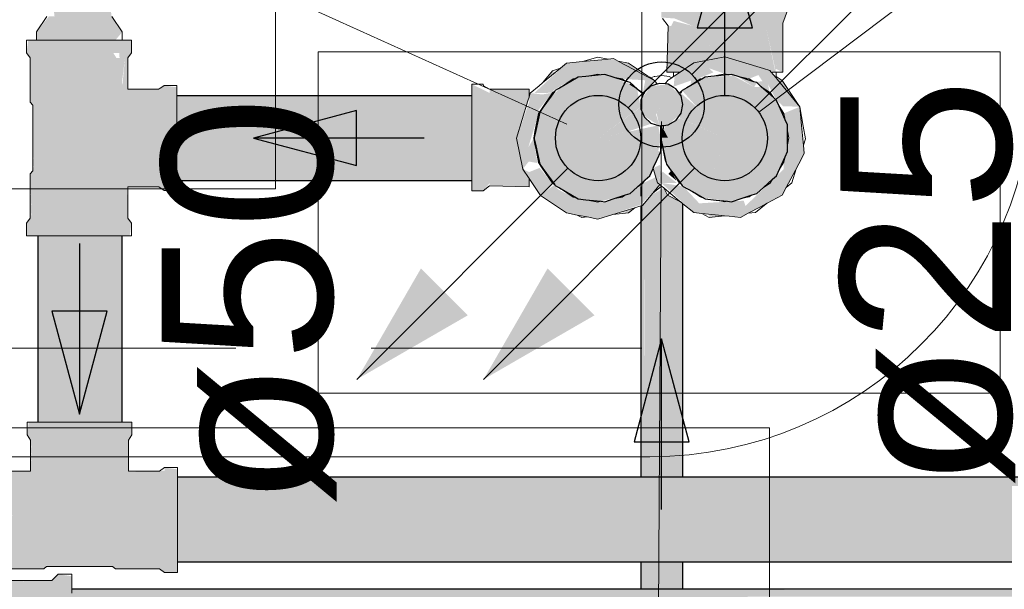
# Model space of a CAD drawing. Header units: millimetres. Extents: x 567 to 934, y -1 to 364.
# Tile 628 of 656: x 769.68 to 770.834, y 104.573 to 105.241. Entities that reach past the tile are written whole.
import ezdxf

# ---------------------------------------------------------------- set-up
doc = ezdxf.new("R2010")
doc.units = ezdxf.units.MM
doc.header["$MEASUREMENT"] = 0
doc.linetypes.add('HIDDEN2', pattern=[0.47625, 0.3175, -0.15875])
doc.linetypes.add('NULL', pattern=[0])
for name, color, linetype, lineweight in [('A-ANNO-SYMB', 7, 'Continuous', 9), ('A-WALL', 7, 'Continuous', 25), ('AF-Colunas', 140, 'Continuous', 13), ('AF-Condutos', 140, 'Continuous', 25), ('AF-Conexões', 152, 'Continuous', 18), ('AF-Indicação coluna', 5, 'Continuous', 13), ('AF-Sentido conduto', 140, 'Continuous', 30), ('AF-Textos conduto', 7, 'Continuous', 9), ('AL-Colunas', 3, 'Continuous', 13), ('AL-Condutos', 3, 'Continuous', 25), ('AL-Indicação coluna', 94, 'Continuous', 13), ('AL-Sentido conduto', 3, 'Continuous', 30), ('AL-Textos conduto', 7, 'Continuous', 9), ('DI-Detalhes', 1, 'HIDDEN2', 9), ('S-COLS', 7, 'Continuous', 13)]:
    doc.layers.add(name, color=color, linetype=linetype, lineweight=lineweight)
doc.styles.add('Arial', font='arial.ttf')

msp = doc.modelspace()

# ---------------------------------------------------------------- hatches: boundary and pattern name
at = {"layer": 'AF-Colunas', "linetype": 'Continuous'}
for points in [[(770.4321, 105.2436), (770.4476, 105.2425), (770.4689, 105.2338), (770.5066, 105.1882), (770.5066, 105.1976), (770.5659, 105.1796), (770.5546, 105.2338), (770.5693, 105.2338), (770.5721, 105.2586), (770.4321, 105.2596)], [(770.5745, 105.1796), (770.5747, 105.2371), (770.5827, 105.2591), (770.5723, 105.2596), (770.5684, 105.244), (770.5693, 105.2338), (770.5666, 105.1833)], [(770.4466, 105.2396), (770.4438, 105.2338), (770.4689, 105.2338)], [(770.4468, 105.1796), (770.4689, 105.2338), (770.4438, 105.2338), (770.4387, 105.1796)], [(770.44, 105.2338), (770.4387, 105.1796), (770.4438, 105.2338)], [(770.4541, 105.1796), (770.4689, 105.1895), (770.4689, 105.2338), (770.4468, 105.1796)], [(770.4689, 105.1895), (770.4999, 105.1963), (770.4689, 105.2338)], [(770.5664, 105.1796), (770.5693, 105.2338), (770.5546, 105.2338)], [(770.4133, 105.1701), (770.4105, 105.1554), (770.4246, 105.1695), (770.376, 105.1955), (770.3211, 105.1901), (770.2832, 105.1551), (770.3044, 105.1554), (770.306, 105.1587), (770.3288, 105.1716), (770.3575, 105.1773), (770.3744, 105.1939), (770.3862, 105.1716)], [(770.3744, 105.1939), (770.3575, 105.1773), (770.3862, 105.1716)], [(770.4884, 105.184), (770.5066, 105.1776), (770.5066, 105.1976), (770.4702, 105.1904), (770.4774, 105.173), (770.4932, 105.1793)], [(770.5066, 105.1976), (770.5066, 105.1776), (770.5353, 105.1719)], [(770.5666, 105.1476), (770.5747, 105.1397), (770.5944, 105.139), (770.5594, 105.1816), (770.5066, 105.1976), (770.5353, 105.1719), (770.5505, 105.178)], [(770.3047, 105.1813), (770.2929, 105.1669), (770.3077, 105.1791)], [(770.4197, 105.1728), (770.3938, 105.1901), (770.3848, 105.1908)], [(770.4671, 105.1698), (770.4662, 105.1641), (770.4779, 105.1719), (770.4702, 105.1904), (770.4477, 105.1746), (770.4466, 105.1626)], [(770.5413, 105.1682), (770.559, 105.1561), (770.5544, 105.1796), (770.5459, 105.1762), (770.5508, 105.1688)], [(770.5666, 105.1728), (770.589, 105.1455), (770.5738, 105.1698)], [(770.2101, 105.0405), (770.2231, 105.0404), (770.2308, 105.0495), (770.2308, 105.0705), (770.2684, 105.0725), (770.2625, 105.1023), (770.2306, 105.1023), (770.2638, 105.1066), (770.2718, 105.133), (770.2308, 105.1428), (770.2308, 105.1552), (770.2101, 105.1653)], [(770.2308, 105.1552), (770.2308, 105.1428), (770.2771, 105.1521), (770.2771, 105.1595)], [(770.2771, 105.1595), (770.2308, 105.1595), (770.2308, 105.1552)], [(770.2771, 105.1521), (770.2308, 105.1428), (770.2718, 105.133)], [(770.2771, 105.1444), (770.2625, 105.1023), (770.2882, 105.131), (770.2804, 105.1504), (770.2926, 105.1534), (770.2785, 105.1551)], [(770.287, 105.1338), (770.3044, 105.1554), (770.28, 105.1513)], [(770.3104, 105.1494), (770.3044, 105.1554), (770.2895, 105.1331)], [(770.4579, 105.0457), (770.432, 105.0498), (770.4702, 105.0149), (770.5251, 105.0094), (770.5738, 105.0354), (770.5998, 105.0841), (770.5944, 105.139), (770.5759, 105.1313), (770.5816, 105.1026), (770.5967, 105.0872), (770.5759, 105.0739), (770.5754, 105.0656), (770.5308, 105.0227), (770.5287, 105.0289), (770.4766, 105.0258)], [(770.2825, 105.102), (770.2762, 105.0916), (770.2882, 105.131), (770.2625, 105.1023), (770.2697, 105.066), (770.2767, 105.0748), (770.2868, 105.0731)], [(770.4339, 105.1141), (770.4316, 105.1026), (770.44, 105.1026)], [(770.2625, 105.1023), (770.2638, 105.1066), (770.2306, 105.1023)], [(770.5967, 105.0872), (770.5816, 105.1026), (770.5759, 105.0739)], [(770.2771, 105.0526), (770.2684, 105.0725), (770.2308, 105.0705)], [(770.2771, 105.0451), (770.2771, 105.0526), (770.2308, 105.0705), (770.2308, 105.0495)], [(770.2894, 105.0674), (770.2771, 105.0624), (770.2697, 105.066), (770.2903, 105.0351), (770.3044, 105.0493)], [(770.4307, 105.0709), (770.4227, 105.0672), (770.4276, 105.0498), (770.4314, 105.0592)], [(770.3658, 105.0277), (770.3288, 105.033), (770.3211, 105.0146), (770.3575, 105.0073), (770.408, 105.0242), (770.4288, 105.0459), (770.4256, 105.0565), (770.4105, 105.0493), (770.3955, 105.0374)], [(770.4335, 105.063), (770.4276, 105.0498), (770.4505, 105.0496)], [(770.4437, 105.0641), (770.4405, 105.0603), (770.45, 105.0522)], [(770.2308, 105.0495), (770.2308, 105.0462), (770.2771, 105.0451)], [(770.3065, 105.0473), (770.2903, 105.0351), (770.3288, 105.033), (770.3111, 105.0421)], [(770.3288, 105.033), (770.2903, 105.0351), (770.3211, 105.0146)], [(770.3938, 105.0146), (770.4011, 105.0206), (770.3838, 105.0153)], [(770.4881, 105.0094), (770.5062, 105.0113), (770.4888, 105.013)]]:
    msp.add_hatch(color=140, dxfattribs=at).paths.add_polyline_path(points)
at = {"layer": 'AF-Condutos', "linetype": 'Continuous'}
for points in [[(770.3658, 105.1769), (770.3348, 105.1737), (770.3126, 105.1608), (770.2895, 105.1328), (770.358, 105.1023), (770.3947, 105.1659)], [(770.5663, 105.1457), (770.5494, 105.1625), (770.5411, 105.1621), (770.5162, 105.1757), (770.4848, 105.1733), (770.4564, 105.1581), (770.5066, 105.1023), (770.5596, 105.1408)], [(770.5441, 105.1673), (770.5211, 105.1747), (770.5411, 105.1621)], [(770.4037, 105.1599), (770.3955, 105.1673), (770.358, 105.1023), (770.408, 105.1387)], [(769.8641, 105.152), (769.8641, 105.1499), (770.2101, 105.15), (770.2101, 105.152)], [(770.2101, 105.0548), (770.2101, 105.1499), (769.8641, 105.1499), (769.8641, 105.0548)], [(770.4545, 105.1555), (770.4541, 105.1258), (770.5066, 105.1023), (770.4747, 105.1377)], [(770.5786, 105.1176), (770.5066, 105.1023), (770.5785, 105.087), (770.58, 105.1179), (770.5673, 105.1464), (770.5066, 105.1023), (770.5786, 105.1176), (770.5739, 105.0993)], [(770.4213, 105.1195), (770.4123, 105.1269), (770.408, 105.1384), (770.358, 105.1023), (770.3914, 105.1094)], [(770.2895, 105.0718), (770.358, 105.1023), (770.2895, 105.1328), (770.2832, 105.103)], [(770.437, 105.1175), (770.4316, 105.1023), (770.5066, 105.1023), (770.4494, 105.1232)], [(770.5066, 105.1023), (770.454, 105.1257), (770.4494, 105.1232)], [(770.4285, 105.1172), (770.358, 105.1023), (770.4286, 105.0873), (770.4314, 105.1015)], [(770.3081, 105.0469), (770.3338, 105.032), (770.3617, 105.0282), (770.3955, 105.0374), (770.4187, 105.0582), (770.4314, 105.0867), (770.358, 105.1023), (770.2895, 105.0718)], [(770.4386, 105.072), (770.4549, 105.0487), (770.4834, 105.031), (770.5066, 105.1023), (770.4316, 105.1023)], [(770.4838, 105.0322), (770.5144, 105.0277), (770.5441, 105.0374), (770.5673, 105.0582), (770.58, 105.0867), (770.5066, 105.1023)], [(770.2101, 105.0526), (770.2101, 105.0548), (769.8641, 105.0547), (769.8641, 105.0526)], [(769.7011, 104.7694), (769.7668, 104.7694), (769.782, 104.9876), (769.7011, 104.9876)], [(769.7844, 104.7694), (769.7947, 104.9876), (769.782, 104.9876), (769.7668, 104.7694)], [(769.8, 104.9876), (769.7947, 104.9876), (769.7844, 104.7694), (769.8, 104.7694)], [(770.0752, 104.8195), (770.2051, 104.8945), (770.1502, 104.9494)], [(770.2237, 104.8195), (770.3537, 104.8945), (770.2987, 104.9494)], [(769.8647, 104.705), (769.8647, 104.6055), (780.3617, 104.6055), (780.3617, 104.6119), (770.4575, 104.6116), (780.3617, 104.6119), (780.3617, 104.6121), (770.4575, 104.625), (780.3617, 104.6258), (780.3617, 104.6261), (770.4575, 104.6437), (780.3575, 104.6448), (780.3575, 104.6582), (780.3701, 104.6582), (780.3701, 104.6656), (770.4575, 104.6644), (780.3701, 104.6656), (780.3701, 104.6846), (770.4575, 104.6835), (780.3701, 104.6846), (780.3701, 104.6985), (770.4575, 104.6977), (780.3701, 104.6985), (780.3701, 104.7049), (770.4575, 104.7046), (780.3701, 104.705)], [(780.3602, 104.6382), (780.355, 104.6448), (770.4575, 104.6437), (780.3617, 104.6261)], [(770.4575, 104.625), (780.3617, 104.6121), (780.3617, 104.6258)], [(769.7407, 104.5734), (769.7407, 104.4618), (770.4575, 104.4613), (780.2986, 104.4618), (770.4575, 104.4773), (780.2986, 104.4785), (770.4575, 104.4997), (780.2986, 104.5013), (770.4575, 104.5245), (780.2986, 104.5262), (770.4575, 104.5474), (780.2986, 104.549), (770.4575, 104.5646), (780.2986, 104.5657), (770.4575, 104.5729), (780.2986, 104.5734)]]:
    msp.add_hatch(color=151, dxfattribs=at).paths.add_polyline_path(points)
at = {"layer": 'AF-Conexões', "linetype": 'Continuous'}
for points in [[(769.6993, 105.2172), (769.7921, 105.2172), (769.8001, 105.2267), (769.7877, 105.2434), (769.7856, 105.2597), (769.7929, 105.267), (769.7929, 105.277), (769.7123, 105.277), (769.7065, 105.267), (769.7187, 105.2618), (769.7206, 105.2449), (769.714, 105.2449), (769.6993, 105.2267)], [(769.8001, 105.163), (769.7982, 105.1962), (769.7932, 105.1962), (769.7801, 105.2172), (769.6899, 105.2172), (769.6878, 105.2022), (769.692, 105.1962), (769.692, 105.1444), (769.6965, 105.141), (769.695, 105.1024), (769.6965, 105.0655), (769.692, 105.0604), (769.6937, 105.011), (769.6878, 105.0026), (769.6878, 104.9876), (769.8087, 104.9876), (769.8108, 105.0026), (769.8066, 105.0086), (769.8055, 105.0451), (769.8431, 105.0451), (769.8491, 105.0409), (769.8641, 105.0409), (769.8641, 105.1618), (769.8491, 105.1639), (769.8431, 105.158), (769.8066, 105.1597), (769.8066, 105.1962), (769.8108, 105.2022), (769.8108, 105.2172), (769.7801, 105.2172), (769.7883, 105.2022), (769.7964, 105.2022), (769.7994, 105.1654), (769.8032, 105.1962)], [(769.8431, 105.1597), (769.8066, 105.1597), (769.8431, 105.158)], [(769.695, 105.141), (769.695, 105.1024), (769.6965, 105.141)], [(769.6965, 105.0638), (769.695, 105.1024), (769.695, 105.0638)], [(769.692, 105.0086), (769.6937, 105.0086), (769.692, 105.0604)], [(769.655, 104.7126), (769.655, 104.6647), (769.6717, 104.6603), (769.6717, 104.6453), (769.6643, 104.6369), (769.6643, 104.5975), (769.7079, 104.5973), (769.7113, 104.6018), (769.7499, 104.6003), (769.7868, 104.6017), (769.7919, 104.5973), (769.8413, 104.5989), (769.8497, 104.5931), (769.8647, 104.5931), (769.8647, 104.714), (769.8497, 104.7161), (769.8497, 104.7124), (769.8072, 104.7108), (769.8072, 104.7484), (769.8114, 104.7544), (769.8114, 104.7694), (769.6905, 104.7694), (769.6884, 104.7544), (769.6943, 104.7459), (769.6926, 104.7119)], [(769.6926, 104.7484), (769.6926, 104.7119), (769.6943, 104.7484)], [(769.5271, 104.6234), (769.5271, 104.5839), (769.4741, 104.5839), (769.4667, 104.5913), (769.4507, 104.5913), (769.4507, 104.4495), (769.4629, 104.4553), (769.4741, 104.4718), (769.4741, 104.4922), (769.5093, 104.4962), (769.4741, 104.5033), (769.5093, 104.5131), (769.5093, 104.5544), (769.4741, 104.5587), (769.4741, 104.5678), (769.4667, 104.5717), (769.4741, 104.5587), (769.5093, 104.5544), (769.5093, 104.5131), (769.4741, 104.5033), (769.5093, 104.4962), (769.4741, 104.4922), (769.4741, 104.4718), (769.4667, 104.457), (769.4507, 104.4495), (769.4507, 104.4419), (769.4667, 104.4393), (769.4741, 104.4467), (769.5327, 104.4467), (769.5371, 104.451), (769.6543, 104.451), (769.6587, 104.4467), (769.7153, 104.4487), (769.7247, 104.4393), (769.7407, 104.4393), (769.7407, 104.4956), (769.7247, 104.5021), (769.7207, 104.491), (769.7173, 104.5034), (769.7407, 104.4956), (769.7407, 104.5887), (769.7247, 104.5913), (769.7173, 104.5839), (769.6643, 104.5824), (769.6604, 104.633), (769.6628, 104.5824), (769.7173, 104.5839), (769.6643, 104.5839), (769.6643, 104.6369), (769.6717, 104.6443), (769.6717, 104.6603), (769.5223, 104.6603), (769.5197, 104.6443), (769.5243, 104.6443)], [(769.7113, 104.6018), (769.7113, 104.6003), (769.7499, 104.6003)], [(769.7885, 104.6003), (769.7885, 104.6018), (769.7499, 104.6003)], [(769.8437, 104.5973), (769.8437, 104.599), (769.7919, 104.5973)]]:
    msp.add_hatch(color=161, dxfattribs=at).paths.add_polyline_path(points)
at = {"layer": 'AL-Condutos', "linetype": 'Continuous'}
for points in [[(770.4421, 105.1384), (770.4325, 105.1416), (770.4266, 105.1313), (770.4299, 105.1167), (770.4402, 105.1178), (770.4553, 105.1314), (770.4553, 105.1517), (770.4402, 105.1653), (770.42, 105.1632), (770.408, 105.1468), (770.4117, 105.1282), (770.4299, 105.1167), (770.4259, 105.1302), (770.4325, 105.1416), (770.4218, 105.1393)], [(770.42, 105.0352), (770.4239, 104.705), (770.434, 104.705), (770.4395, 105.0352), (770.4349, 105.0438)], [(770.4154, 104.705), (770.4195, 105.0346), (770.4123, 105.0258)], [(770.4195, 105.0356), (770.4154, 104.705), (770.42, 104.705)], [(770.42, 104.705), (770.42, 105.0352), (770.4195, 105.0346)], [(770.42, 104.705), (770.4239, 104.705), (770.42, 105.036)], [(770.4485, 105.0306), (770.4395, 105.0354), (770.434, 104.705), (770.4438, 104.705)], [(770.408, 105.0227), (770.408, 104.705), (770.4097, 104.705), (770.4119, 105.0238)], [(770.4119, 105.0254), (770.4097, 104.705), (770.4121, 104.705)], [(770.4123, 104.705), (770.4154, 104.705), (770.4123, 105.0258), (770.4119, 105.0254)], [(770.4573, 105.0255), (770.4485, 105.0306), (770.4438, 104.705), (770.4562, 104.705)], [(770.4573, 105.0259), (770.4562, 104.705), (770.4575, 104.705)], [(770.4575, 104.705), (770.4575, 105.0253), (770.4573, 105.0255)], [(770.4575, 104.5734), (770.4575, 104.6055), (770.409, 104.6055), (770.408, 104.5734)]]:
    msp.add_hatch(color=91, dxfattribs=at).paths.add_polyline_path(points)

# ---------------------------------------------------------------- linework, layer by layer
at = {"layer": 'A-ANNO-SYMB', "color": 8, "linetype": 'Continuous', "lineweight": 5}
msp.add_line((767.0643, 104.7288), (770.4188, 104.7288), dxfattribs=at)
msp.add_arc((770.4188, 105.1788), 0.45, 270, 0, dxfattribs=at)
at = {"layer": 'A-WALL', "color": 8, "lineweight": 5}
for p, q in [((769.9796, 105.2535), (769.9796, 105.0427)), ((770.0296, 105.0427), (770.0296, 105.2035)), ((770.0296, 105.2035), (770.559, 105.2035)), ((770.559, 105.2035), (770.8296, 105.2035)), ((770.8296, 105.2035), (770.8296, 104.8035)), ((769.9796, 105.0427), (766.959, 105.0427)), ((770.0296, 104.8035), (770.0296, 105.0427)), ((770.8296, 104.8035), (770.0296, 104.8035)), ((763.718, 104.7627), (770.559, 104.7627)), ((770.559, 104.7627), (770.559, 104.2327))]:
    msp.add_line(p, q, dxfattribs=at)
at = {"layer": 'AF-Colunas'}
for p, q in [((770.5747, 105.2371), (770.5827, 105.2591)), ((770.4337, 105.2425), (770.44, 105.2338)), ((770.44, 105.2338), (770.4387, 105.1796)), ((770.5745, 105.1796), (770.5747, 105.2371)), ((770.3575, 105.1973), (770.3396, 105.1919)), ((770.3625, 105.1942), (770.3396, 105.1919)), ((770.3697, 105.1949), (770.3575, 105.1973)), ((770.3697, 105.1949), (770.3625, 105.1942)), ((770.376, 105.1955), (770.3697, 105.1949)), ((770.3815, 105.1925), (770.376, 105.1955)), ((770.3879, 105.1891), (770.3815, 105.1925)), ((770.3938, 105.1901), (770.3815, 105.1925)), ((770.5066, 105.1976), (770.4702, 105.1904)), ((770.5521, 105.1838), (770.5066, 105.1976)), ((770.3138, 105.1841), (770.2929, 105.1669)), ((770.3047, 105.1813), (770.2929, 105.1669)), ((770.3138, 105.1841), (770.3047, 105.1813)), ((770.3211, 105.1901), (770.3138, 105.1841)), ((770.3396, 105.1919), (770.3211, 105.1901)), ((770.3926, 105.1866), (770.3879, 105.1891)), ((770.4153, 105.1745), (770.3926, 105.1866)), ((770.4159, 105.1753), (770.3938, 105.1901)), ((770.4702, 105.1904), (770.4541, 105.1796)), ((770.5594, 105.1816), (770.5521, 105.1838)), ((770.561, 105.1796), (770.5594, 105.1816)), ((770.3126, 105.1608), (770.3288, 105.1716)), ((770.3288, 105.1716), (770.3126, 105.1608)), ((770.3288, 105.1716), (770.3326, 105.1724)), ((770.3326, 105.1724), (770.3288, 105.1716)), ((770.3437, 105.1746), (770.3575, 105.1773)), ((770.3575, 105.1773), (770.3437, 105.1746)), ((770.3575, 105.1773), (770.3617, 105.1765)), ((770.3617, 105.1765), (770.3575, 105.1773)), ((770.3758, 105.1737), (770.3862, 105.1716)), ((770.3862, 105.1716), (770.3758, 105.1737)), ((770.3862, 105.1716), (770.39, 105.1691)), ((770.39, 105.1691), (770.3862, 105.1716)), ((770.4181, 105.173), (770.4153, 105.1745)), ((770.4187, 105.1735), (770.4159, 105.1753)), ((770.419, 105.1725), (770.4181, 105.173)), ((770.4197, 105.1728), (770.4187, 105.1735)), ((770.4246, 105.1695), (770.419, 105.1725)), ((770.4246, 105.1695), (770.4197, 105.1728)), ((770.4254, 105.1681), (770.4246, 105.1695)), ((770.4264, 105.1668), (770.4246, 105.1695)), ((770.4392, 105.1695), (770.4375, 105.1669)), ((770.4387, 105.1796), (770.4466, 105.1796)), ((770.4394, 105.1698), (770.4392, 105.1695)), ((770.4413, 105.171), (770.4394, 105.1698)), ((770.4444, 105.1731), (770.4413, 105.171)), ((770.4455, 105.1739), (770.4444, 105.1731)), ((770.446, 105.1742), (770.4455, 105.1739)), ((770.4466, 105.1746), (770.446, 105.1742)), ((770.4541, 105.1796), (770.4466, 105.1746)), ((770.4466, 105.1796), (770.4468, 105.1796)), ((770.4541, 105.1796), (770.4466, 105.1796)), ((770.4466, 105.1796), (770.4466, 105.1746)), ((770.4468, 105.1796), (770.4541, 105.1796)), ((770.4715, 105.1676), (770.4779, 105.1719)), ((770.4779, 105.1719), (770.4715, 105.1676)), ((770.4779, 105.1719), (770.4817, 105.1727)), ((770.4817, 105.1727), (770.4779, 105.1719)), ((770.4902, 105.1744), (770.5009, 105.1765)), ((770.5066, 105.1776), (770.4903, 105.1744)), ((770.5009, 105.1765), (770.5066, 105.1776)), ((770.5066, 105.1776), (770.5116, 105.1766)), ((770.5066, 105.1776), (770.5088, 105.1763)), ((770.5117, 105.1766), (770.5066, 105.1776)), ((770.5091, 105.1763), (770.5066, 105.1776)), ((770.5353, 105.1719), (770.5211, 105.1747)), ((770.5212, 105.1747), (770.5353, 105.1719)), ((770.5353, 105.1719), (770.5405, 105.1684)), ((770.5405, 105.1684), (770.5353, 105.1719)), ((770.561, 105.1796), (770.561, 105.1796)), ((770.5638, 105.1763), (770.561, 105.1796)), ((770.561, 105.1796), (770.5659, 105.1796)), ((770.5666, 105.1728), (770.5638, 105.1763)), ((770.5659, 105.1796), (770.5664, 105.1796)), ((770.5666, 105.1796), (770.5664, 105.1796)), ((770.5664, 105.1796), (770.5666, 105.1796)), ((770.5666, 105.1796), (770.5745, 105.1796)), ((770.5666, 105.1744), (770.5666, 105.1796)), ((770.5666, 105.1728), (770.5666, 105.1744)), ((770.5738, 105.1698), (770.5666, 105.1744)), ((770.568, 105.1712), (770.5666, 105.1728)), ((770.5944, 105.139), (770.568, 105.1712)), ((770.5917, 105.1429), (770.5738, 105.1698)), ((770.2101, 105.1653), (770.2101, 105.1605)), ((770.2231, 105.1653), (770.2101, 105.1653)), ((770.2101, 105.1605), (770.2101, 105.152)), ((770.2238, 105.1635), (770.2231, 105.1653)), ((770.2308, 105.1595), (770.2238, 105.1635)), ((770.2771, 105.1595), (770.2308, 105.1595)), ((770.2771, 105.1521), (770.2771, 105.1595)), ((770.2889, 105.1637), (770.2785, 105.1551)), ((770.2929, 105.1669), (770.2889, 105.1637)), ((770.4037, 105.1599), (770.3953, 105.1655)), ((770.4037, 105.1599), (770.4039, 105.1597)), ((770.4039, 105.1597), (770.4037, 105.1599)), ((770.4039, 105.1597), (770.4041, 105.1597)), ((770.4041, 105.1597), (770.4039, 105.1597)), ((770.4041, 105.1597), (770.4105, 105.1554)), ((770.4105, 105.1554), (770.4041, 105.1597)), ((770.4261, 105.1668), (770.4254, 105.1681)), ((770.4268, 105.1654), (770.4261, 105.1668)), ((770.4273, 105.1656), (770.4264, 105.1668)), ((770.4375, 105.1669), (770.4367, 105.1657)), ((770.4619, 105.1612), (770.4662, 105.1641)), ((770.4662, 105.1641), (770.4619, 105.1612)), ((770.4662, 105.1641), (770.4715, 105.1676)), ((770.4715, 105.1676), (770.4662, 105.1641)), ((770.5494, 105.1625), (770.559, 105.1561)), ((770.559, 105.1561), (770.5494, 105.1625)), ((770.2101, 105.152), (770.2101, 105.1469)), ((770.2101, 105.1469), (770.2101, 105.1264)), ((770.2771, 105.1504), (770.2757, 105.146)), ((770.2785, 105.1551), (770.2771, 105.1504)), ((770.2771, 105.1523), (770.2771, 105.1504)), ((770.2771, 105.1504), (770.2771, 105.1521)), ((770.3044, 105.1554), (770.2895, 105.1331)), ((770.2925, 105.1375), (770.3044, 105.1554)), ((770.3044, 105.1554), (770.3072, 105.1572)), ((770.3072, 105.1572), (770.3044, 105.1554)), ((770.4105, 105.1554), (770.4108, 105.1549)), ((770.4113, 105.1541), (770.4105, 105.1554)), ((770.4108, 105.1549), (770.4113, 105.1541)), ((770.453, 105.1549), (770.4536, 105.1557)), ((770.4536, 105.1557), (770.453, 105.1549)), ((770.4536, 105.1557), (770.4542, 105.1561)), ((770.4542, 105.1561), (770.4536, 105.1557)), ((770.4542, 105.1561), (770.4557, 105.1571)), ((770.4557, 105.1571), (770.4542, 105.1561)), ((770.559, 105.1561), (770.5596, 105.1557)), ((770.5596, 105.1557), (770.559, 105.1561)), ((770.5596, 105.1557), (770.5604, 105.1546)), ((770.5604, 105.1546), (770.5596, 105.1557)), ((770.5604, 105.1546), (770.5636, 105.1497)), ((770.5636, 105.1497), (770.5604, 105.1546)), ((770.2757, 105.146), (770.2625, 105.1023)), ((770.2882, 105.131), (770.2925, 105.1375)), ((770.5702, 105.1398), (770.5759, 105.1313)), ((770.5759, 105.1313), (770.5702, 105.1398)), ((770.5944, 105.139), (770.5917, 105.1429)), ((770.5965, 105.1169), (770.5944, 105.139)), ((770.5984, 105.1163), (770.5944, 105.139)), ((770.2101, 105.1264), (770.2101, 105.1023)), ((770.284, 105.1099), (770.2882, 105.131)), ((770.2882, 105.131), (770.2852, 105.1161)), ((770.2895, 105.1331), (770.2882, 105.131)), ((770.5759, 105.1313), (770.5774, 105.1236)), ((770.5774, 105.1236), (770.5759, 105.1313)), ((770.2852, 105.1161), (770.284, 105.1099)), ((770.4339, 105.1141), (770.4316, 105.1026)), ((770.4327, 105.1084), (770.4336, 105.1128)), ((770.4336, 105.1128), (770.4339, 105.1141)), ((770.4345, 105.1172), (770.4339, 105.1141)), ((770.4339, 105.1141), (770.4341, 105.1153)), ((770.4341, 105.1153), (770.4345, 105.1172)), ((770.5984, 105.0976), (770.5965, 105.1169)), ((770.6011, 105.1015), (770.5984, 105.1163)), ((770.2101, 105.1023), (770.2101, 105.0673)), ((770.2625, 105.1023), (770.2697, 105.066)), ((770.2825, 105.1023), (770.284, 105.1099)), ((770.284, 105.1099), (770.2825, 105.1023)), ((770.2825, 105.1023), (770.2832, 105.103)), ((770.2825, 105.1024), (770.2825, 105.1023)), ((770.2825, 105.102), (770.2825, 105.1023)), ((770.2825, 105.1023), (770.284, 105.0947)), ((770.2832, 105.1016), (770.2825, 105.1023)), ((770.284, 105.0947), (770.2825, 105.102)), ((770.4316, 105.1026), (770.4327, 105.1084)), ((770.4316, 105.1025), (770.4316, 105.1026)), ((770.58, 105.1109), (770.5816, 105.1026)), ((770.5816, 105.1026), (770.58, 105.1109)), ((770.5816, 105.1026), (770.58, 105.0944)), ((770.58, 105.0944), (770.5816, 105.1026)), ((770.5988, 105.094), (770.6011, 105.1015)), ((770.2852, 105.0885), (770.284, 105.0947)), ((770.284, 105.0947), (770.2852, 105.0885)), ((770.4337, 105.092), (770.4325, 105.0979)), ((770.4325, 105.0979), (770.4368, 105.0766)), ((770.4368, 105.0766), (770.4337, 105.092)), ((770.5988, 105.094), (770.5984, 105.0976)), ((770.5998, 105.0841), (770.5988, 105.094)), ((770.2882, 105.0736), (770.2852, 105.0885)), ((770.2852, 105.0885), (770.2882, 105.0736)), ((770.5772, 105.0805), (770.5759, 105.0739)), ((770.5759, 105.0739), (770.5772, 105.0805)), ((770.5934, 105.0721), (770.5998, 105.0841)), ((770.2101, 105.0673), (770.2101, 105.0526)), ((770.2697, 105.066), (770.2771, 105.0549)), ((770.2925, 105.0672), (770.2882, 105.0736)), ((770.2882, 105.0736), (770.2895, 105.0716)), ((770.2895, 105.0716), (770.3044, 105.0493)), ((770.3044, 105.0493), (770.2925, 105.0672)), ((770.4225, 105.0668), (770.4276, 105.0498)), ((770.4373, 105.0739), (770.4368, 105.0766)), ((770.4368, 105.0766), (770.4373, 105.0739)), ((770.4378, 105.0732), (770.4373, 105.0739)), ((770.4373, 105.0739), (770.4378, 105.0732)), ((770.5759, 105.0739), (770.571, 105.0666)), ((770.571, 105.0666), (770.5759, 105.0739)), ((770.5851, 105.0497), (770.5902, 105.0663)), ((770.5893, 105.0646), (770.5902, 105.0663)), ((770.5902, 105.0663), (770.5934, 105.0721)), ((770.2771, 105.0549), (770.2903, 105.0351)), ((770.2771, 105.0526), (770.2771, 105.0549)), ((770.2771, 105.0549), (770.2771, 105.0523)), ((770.4493, 105.056), (770.4459, 105.061)), ((770.4459, 105.061), (770.4493, 105.056)), ((770.4536, 105.0496), (770.4493, 105.056)), ((770.4493, 105.056), (770.4536, 105.0496)), ((770.5626, 105.054), (770.5596, 105.0496)), ((770.5596, 105.0496), (770.5626, 105.054)), ((770.5785, 105.0443), (770.5893, 105.0646)), ((770.2101, 105.0526), (770.2101, 105.0441)), ((770.2101, 105.0441), (770.2101, 105.0405)), ((770.2231, 105.0404), (770.2308, 105.0462)), ((770.2308, 105.0462), (770.2771, 105.0451)), ((770.2771, 105.0451), (770.2771, 105.0526)), ((770.3072, 105.0474), (770.3044, 105.0493)), ((770.3044, 105.0493), (770.3072, 105.0474)), ((770.3288, 105.033), (770.3126, 105.0438)), ((770.3126, 105.0438), (770.3288, 105.033)), ((770.4041, 105.045), (770.4037, 105.0448)), ((770.4037, 105.0448), (770.4041, 105.045)), ((770.408, 105.0476), (770.4041, 105.045)), ((770.4041, 105.045), (770.408, 105.0476)), ((770.4105, 105.0493), (770.408, 105.0476)), ((770.408, 105.0476), (770.4105, 105.0493)), ((770.4131, 105.0532), (770.4105, 105.0493)), ((770.4105, 105.0493), (770.4131, 105.0532)), ((770.4221, 105.0377), (770.4322, 105.0461)), ((770.4221, 105.0377), (770.4288, 105.0459)), ((770.4276, 105.0498), (770.4302, 105.0477)), ((770.4288, 105.0459), (770.4302, 105.0477)), ((770.4302, 105.0477), (770.4322, 105.0461)), ((770.4322, 105.0461), (770.4349, 105.0438)), ((770.4349, 105.0438), (770.4381, 105.0413)), ((770.4349, 105.0438), (770.4394, 105.0354)), ((770.4549, 105.0487), (770.4536, 105.0496)), ((770.4536, 105.0496), (770.4549, 105.0487)), ((770.5596, 105.0496), (770.552, 105.0445)), ((770.552, 105.0445), (770.5596, 105.0496)), ((770.5738, 105.0354), (770.5785, 105.0443)), ((770.5785, 105.0443), (770.5851, 105.0497)), ((770.2101, 105.0405), (770.2231, 105.0404)), ((770.2903, 105.0351), (770.3211, 105.0146)), ((770.3326, 105.0323), (770.3288, 105.033)), ((770.3288, 105.033), (770.3326, 105.0323)), ((770.3862, 105.033), (770.3758, 105.031)), ((770.3758, 105.031), (770.3862, 105.033)), ((770.39, 105.0356), (770.3862, 105.033)), ((770.3862, 105.033), (770.39, 105.0356)), ((770.4102, 105.0233), (770.4221, 105.0377)), ((770.4381, 105.0413), (770.4532, 105.0288)), ((770.4394, 105.0354), (770.4538, 105.0278)), ((770.4715, 105.0376), (770.4685, 105.0396)), ((770.4685, 105.0396), (770.4779, 105.0333)), ((770.4779, 105.0333), (770.4715, 105.0376)), ((770.4801, 105.0329), (770.4779, 105.0333)), ((770.4779, 105.0333), (770.4801, 105.0329)), ((770.5277, 105.0318), (770.5259, 105.0315)), ((770.5259, 105.0315), (770.5277, 105.0318)), ((770.5353, 105.0333), (770.5277, 105.0318)), ((770.5277, 105.0318), (770.5353, 105.0333)), ((770.5387, 105.0356), (770.5353, 105.0333)), ((770.5353, 105.0333), (770.5387, 105.0356)), ((770.5561, 105.026), (770.5738, 105.0354)), ((770.3575, 105.0273), (770.3437, 105.0301)), ((770.3437, 105.0301), (770.3575, 105.0273)), ((770.3617, 105.0282), (770.3575, 105.0273)), ((770.3575, 105.0273), (770.3617, 105.0282)), ((770.3753, 105.0127), (770.4011, 105.0206)), ((770.3938, 105.0146), (770.4011, 105.0206)), ((770.4011, 105.0206), (770.408, 105.0227)), ((770.408, 105.0227), (770.4102, 105.0233)), ((770.4532, 105.0288), (770.4558, 105.0267)), ((770.4538, 105.0278), (770.4558, 105.0267)), ((770.4558, 105.0267), (770.4575, 105.0253)), ((770.4575, 105.0253), (770.4702, 105.0149)), ((770.499, 105.0291), (770.4966, 105.0296)), ((770.4966, 105.0296), (770.5066, 105.0276)), ((770.5066, 105.0276), (770.499, 105.0291)), ((770.5097, 105.0282), (770.5066, 105.0276)), ((770.5066, 105.0276), (770.5097, 105.0282)), ((770.5371, 105.0158), (770.5542, 105.025)), ((770.5427, 105.015), (770.555, 105.0251)), ((770.5542, 105.025), (770.5561, 105.026)), ((770.555, 105.0251), (770.5561, 105.026)), ((770.3211, 105.0146), (770.3334, 105.0121)), ((770.3334, 105.0121), (770.3452, 105.0098)), ((770.3334, 105.0121), (770.3389, 105.0091)), ((770.3389, 105.0091), (770.3452, 105.0098)), ((770.3452, 105.0098), (770.3575, 105.0073)), ((770.3575, 105.0073), (770.3753, 105.0127)), ((770.3753, 105.0127), (770.3938, 105.0146)), ((770.4702, 105.0149), (770.4797, 105.0139)), ((770.4797, 105.0139), (770.5032, 105.0116)), ((770.4797, 105.0139), (770.4881, 105.0094)), ((770.4881, 105.0094), (770.5062, 105.0113)), ((770.5032, 105.0116), (770.5062, 105.0113)), ((770.5062, 105.0113), (770.5117, 105.0108)), ((770.5117, 105.0108), (770.5251, 105.0094)), ((770.5251, 105.0094), (770.5339, 105.0142)), ((770.5339, 105.0142), (770.5371, 105.0158)), ((770.5339, 105.0142), (770.5427, 105.015))]:
    msp.add_line(p, q, dxfattribs=at)
at = {"layer": 'AF-Condutos'}
for p, q in [((770.3326, 105.1724), (770.3126, 105.1608)), ((770.3348, 105.1737), (770.3326, 105.1724)), ((770.3437, 105.1746), (770.3348, 105.1737)), ((770.3617, 105.1765), (770.3437, 105.1746)), ((770.3658, 105.1769), (770.3617, 105.1765)), ((770.3758, 105.1737), (770.3658, 105.1769)), ((770.39, 105.1691), (770.3758, 105.1737)), ((770.4817, 105.1727), (770.4666, 105.1639)), ((770.4834, 105.1737), (770.4817, 105.1727)), ((770.4903, 105.1744), (770.4834, 105.1737)), ((770.4991, 105.1753), (770.4903, 105.1744)), ((770.5091, 105.1763), (770.4991, 105.1753)), ((770.5117, 105.1766), (770.5091, 105.1763)), ((770.5144, 105.1769), (770.5117, 105.1766)), ((770.5211, 105.1747), (770.5144, 105.1769)), ((770.5405, 105.1684), (770.5211, 105.1747)), ((770.3078, 105.1581), (770.3072, 105.1572)), ((770.3104, 105.1596), (770.3078, 105.1581)), ((770.3126, 105.1608), (770.3104, 105.1596)), ((770.3955, 105.1673), (770.39, 105.1691)), ((770.4037, 105.1599), (770.3955, 105.1673)), ((770.4039, 105.1597), (770.4037, 105.1599)), ((770.408, 105.156), (770.4039, 105.1597)), ((770.4564, 105.1581), (770.4557, 105.1571)), ((770.4619, 105.1612), (770.4564, 105.1581)), ((770.4666, 105.1639), (770.4619, 105.1612)), ((770.5441, 105.1673), (770.5405, 105.1684)), ((770.5494, 105.1625), (770.5441, 105.1673)), ((770.5636, 105.1497), (770.5494, 105.1625)), ((770.2101, 105.152), (769.8641, 105.152)), ((770.3072, 105.1572), (770.2932, 105.138)), ((770.411, 105.1533), (770.408, 105.156)), ((770.4545, 105.1555), (770.4536, 105.1542)), ((770.4557, 105.1571), (770.4545, 105.1555)), ((770.5673, 105.1464), (770.5636, 105.1497)), ((770.5702, 105.1398), (770.5673, 105.1464)), ((770.2932, 105.138), (770.2895, 105.1328)), ((770.5774, 105.1236), (770.5702, 105.1398)), ((770.2895, 105.1328), (770.2849, 105.1113)), ((770.58, 105.1179), (770.5774, 105.1236)), ((770.4314, 105.1162), (770.4314, 105.1169)), ((770.4314, 105.1038), (770.4314, 105.1162)), ((770.4341, 105.1143), (770.4334, 105.1106)), ((770.4348, 105.1172), (770.4341, 105.1143)), ((770.58, 105.1109), (770.58, 105.1179)), ((770.2832, 105.103), (770.283, 105.1023)), ((770.283, 105.1023), (770.2832, 105.1016)), ((770.2849, 105.1113), (770.2832, 105.103)), ((770.2832, 105.1016), (770.2849, 105.0933)), ((770.4314, 105.1015), (770.4314, 105.1038)), ((770.4314, 105.0867), (770.4314, 105.1015)), ((770.4334, 105.1106), (770.4316, 105.1023)), ((770.4316, 105.1023), (770.4325, 105.0979)), ((770.58, 105.0944), (770.58, 105.1109)), ((770.2849, 105.0933), (770.2895, 105.0718)), ((770.4325, 105.0979), (770.4332, 105.0949)), ((770.4332, 105.0949), (770.4371, 105.0766)), ((770.58, 105.0867), (770.58, 105.0944)), ((770.4268, 105.0766), (770.4272, 105.0773)), ((770.4272, 105.0773), (770.4314, 105.0867)), ((770.571, 105.0666), (770.5772, 105.0805)), ((770.5772, 105.0805), (770.58, 105.0867)), ((770.2895, 105.0718), (770.2932, 105.0667)), ((770.2932, 105.0667), (770.3072, 105.0474)), ((770.4187, 105.0582), (770.4225, 105.0668)), ((770.4225, 105.0668), (770.4226, 105.067)), ((770.4226, 105.067), (770.4231, 105.0681)), ((770.4231, 105.0681), (770.4268, 105.0766)), ((770.4371, 105.0766), (770.4378, 105.0732)), ((770.4378, 105.0732), (770.4381, 105.0718)), ((770.4381, 105.0718), (770.4409, 105.068)), ((770.4409, 105.068), (770.4437, 105.0641)), ((770.5673, 105.0582), (770.571, 105.0666)), ((770.4131, 105.0532), (770.4187, 105.0582)), ((770.4437, 105.0641), (770.4459, 105.061)), ((770.4459, 105.061), (770.4549, 105.0487)), ((770.552, 105.0445), (770.5626, 105.054)), ((770.5626, 105.054), (770.5673, 105.0582)), ((769.8641, 105.0526), (770.2101, 105.0526)), ((770.3072, 105.0474), (770.3078, 105.0466)), ((770.3078, 105.0466), (770.3104, 105.0451)), ((770.3104, 105.0451), (770.3126, 105.0438)), ((770.3126, 105.0438), (770.3326, 105.0323)), ((770.3955, 105.0374), (770.4037, 105.0448)), ((770.4037, 105.0448), (770.408, 105.0487)), ((770.408, 105.0487), (770.4131, 105.0532)), ((770.4549, 105.0487), (770.4564, 105.0466)), ((770.4564, 105.0466), (770.4575, 105.046)), ((770.4575, 105.046), (770.4579, 105.0457)), ((770.4579, 105.0457), (770.4685, 105.0396)), ((770.5441, 105.0374), (770.552, 105.0445)), ((770.3326, 105.0323), (770.3348, 105.031)), ((770.3348, 105.031), (770.3437, 105.0301)), ((770.3658, 105.0277), (770.3758, 105.031)), ((770.3758, 105.031), (770.39, 105.0356)), ((770.39, 105.0356), (770.3955, 105.0374)), ((770.4685, 105.0396), (770.4801, 105.0329)), ((770.4801, 105.0329), (770.4834, 105.031)), ((770.4834, 105.031), (770.4966, 105.0296)), ((770.5144, 105.0277), (770.5259, 105.0315)), ((770.5259, 105.0315), (770.5387, 105.0356)), ((770.5387, 105.0356), (770.5441, 105.0374)), ((770.3437, 105.0301), (770.3617, 105.0282)), ((770.3617, 105.0282), (770.3658, 105.0277)), ((770.4966, 105.0296), (770.5097, 105.0282)), ((770.5097, 105.0282), (770.5144, 105.0277)), ((769.7011, 104.9876), (769.7011, 104.7694)), ((769.8, 104.7694), (769.8, 104.9876)), ((770.408, 104.705), (769.8647, 104.705)), ((770.4575, 104.705), (770.408, 104.705)), ((780.3701, 104.705), (770.4575, 104.705)), ((769.8647, 104.6055), (770.408, 104.6055)), ((770.408, 104.6055), (770.4575, 104.6055)), ((770.4575, 104.6055), (780.3617, 104.6055)), ((770.408, 104.5734), (769.7407, 104.5734)), ((770.4575, 104.5734), (770.408, 104.5734)), ((780.2986, 104.5734), (770.4575, 104.5734))]:
    msp.add_line(p, q, dxfattribs=at)
for points in [[(770.3934, 105.1377), (770.6408, 105.3852)], [(770.5419, 105.1377), (770.7894, 105.3852)], [(770.3226, 105.067), (770.0752, 104.8195)], [(770.4712, 105.067), (770.2237, 104.8195)]]:
    msp.add_lwpolyline(points, dxfattribs=at)
for centre in [(770.358, 105.1023), (770.358, 105.1023), (770.5066, 105.1023), (770.5066, 105.1023)]:
    msp.add_circle(centre, 0.05, dxfattribs=at)
at = {"layer": 'AF-Conexões'}
for p, q in [((769.7117, 105.2449), (769.6993, 105.2267)), ((769.8001, 105.2267), (769.7877, 105.2449)), ((769.6878, 105.2172), (769.6878, 105.2022)), ((769.6899, 105.2172), (769.6878, 105.2172)), ((769.6961, 105.2172), (769.6899, 105.2172)), ((769.6993, 105.2172), (769.6961, 105.2172)), ((769.6993, 105.2267), (769.6993, 105.2172)), ((769.7058, 105.2172), (769.6993, 105.2172)), ((769.7186, 105.2172), (769.7058, 105.2172)), ((769.7334, 105.2172), (769.7186, 105.2172)), ((769.7493, 105.2172), (769.7334, 105.2172)), ((769.7652, 105.2172), (769.7493, 105.2172)), ((769.7801, 105.2172), (769.7652, 105.2172)), ((769.7928, 105.2172), (769.7801, 105.2172)), ((769.8001, 105.2172), (769.7928, 105.2172)), ((769.8001, 105.2172), (769.8001, 105.2267)), ((769.8026, 105.2172), (769.8001, 105.2172)), ((769.8087, 105.2172), (769.8026, 105.2172)), ((769.8108, 105.2172), (769.8087, 105.2172)), ((769.8108, 105.2022), (769.8108, 105.2172)), ((769.6878, 105.2022), (769.692, 105.1962)), ((769.692, 105.1962), (769.692, 105.1444)), ((769.8066, 105.1962), (769.8108, 105.2022)), ((769.8066, 105.1597), (769.8066, 105.1962)), ((769.8431, 105.1597), (769.8066, 105.1597)), ((769.8491, 105.1639), (769.8431, 105.1597)), ((769.8641, 105.1639), (769.8491, 105.1639)), ((769.8641, 105.1618), (769.8641, 105.1639)), ((769.8641, 105.1557), (769.8641, 105.1618)), ((769.8641, 105.152), (769.8641, 105.1557)), ((769.8641, 105.1459), (769.8641, 105.152)), ((769.692, 105.1444), (769.695, 105.141)), ((769.695, 105.141), (769.695, 105.1024)), ((769.8641, 105.1332), (769.8641, 105.1459)), ((769.8641, 105.1183), (769.8641, 105.1332)), ((769.8641, 105.1024), (769.8641, 105.1183)), ((769.695, 105.1024), (769.695, 105.0638)), ((769.8641, 105.0865), (769.8641, 105.1024)), ((769.8641, 105.0717), (769.8641, 105.0865)), ((769.8641, 105.0589), (769.8641, 105.0717)), ((769.695, 105.0638), (769.692, 105.0604)), ((769.692, 105.0604), (769.692, 105.0086)), ((769.8641, 105.0526), (769.8641, 105.0589)), ((769.8066, 105.0451), (769.8431, 105.0451)), ((769.8066, 105.0086), (769.8066, 105.0451)), ((769.8431, 105.0451), (769.8491, 105.0409)), ((769.8641, 105.0492), (769.8641, 105.0526)), ((769.8641, 105.043), (769.8641, 105.0492)), ((769.8641, 105.0409), (769.8641, 105.043)), ((769.8491, 105.0409), (769.8641, 105.0409)), ((769.692, 105.0086), (769.6878, 105.0026)), ((769.8108, 105.0026), (769.8066, 105.0086)), ((769.6878, 105.0026), (769.6878, 104.9876)), ((769.8108, 104.9876), (769.8108, 105.0026)), ((769.6878, 104.9876), (769.6899, 104.9876)), ((769.6899, 104.9876), (769.6961, 104.9876)), ((769.6961, 104.9876), (769.7011, 104.9876)), ((769.7011, 104.9876), (769.7058, 104.9876)), ((769.7058, 104.9876), (769.7186, 104.9876)), ((769.7186, 104.9876), (769.7334, 104.9876)), ((769.7334, 104.9876), (769.7493, 104.9876)), ((769.7493, 104.9876), (769.7652, 104.9876)), ((769.7652, 104.9876), (769.7801, 104.9876)), ((769.7801, 104.9876), (769.7928, 104.9876)), ((769.7928, 104.9876), (769.8, 104.9876)), ((769.8, 104.9876), (769.8026, 104.9876)), ((769.8026, 104.9876), (769.8087, 104.9876)), ((769.8087, 104.9876), (769.8108, 104.9876)), ((769.6884, 104.7694), (769.6884, 104.7544)), ((769.6905, 104.7694), (769.6884, 104.7694)), ((769.6966, 104.7694), (769.6905, 104.7694)), ((769.7011, 104.7694), (769.6966, 104.7694)), ((769.7064, 104.7694), (769.7011, 104.7694)), ((769.7191, 104.7694), (769.7064, 104.7694)), ((769.734, 104.7694), (769.7191, 104.7694)), ((769.7499, 104.7694), (769.734, 104.7694)), ((769.7658, 104.7694), (769.7499, 104.7694)), ((769.7806, 104.7694), (769.7658, 104.7694)), ((769.7934, 104.7694), (769.7806, 104.7694)), ((769.8, 104.7694), (769.7934, 104.7694)), ((769.8031, 104.7694), (769.8, 104.7694)), ((769.8093, 104.7694), (769.8031, 104.7694)), ((769.8114, 104.7694), (769.8093, 104.7694)), ((769.8114, 104.7544), (769.8114, 104.7694)), ((769.6884, 104.7544), (769.6926, 104.7484)), ((769.8072, 104.7484), (769.8114, 104.7544)), ((769.6926, 104.7484), (769.6926, 104.7119)), ((769.8072, 104.7119), (769.8072, 104.7484)), ((769.6926, 104.7119), (769.6561, 104.7119)), ((769.8437, 104.7119), (769.8072, 104.7119)), ((769.8497, 104.7161), (769.8437, 104.7119)), ((769.8647, 104.7161), (769.8497, 104.7161)), ((769.8647, 104.714), (769.8647, 104.7161)), ((769.8647, 104.7078), (769.8647, 104.714)), ((769.8647, 104.705), (769.8647, 104.7078)), ((769.8647, 104.6981), (769.8647, 104.705)), ((769.8647, 104.6853), (769.8647, 104.6981)), ((769.8647, 104.6705), (769.8647, 104.6853)), ((769.8647, 104.6546), (769.8647, 104.6705)), ((769.8647, 104.6387), (769.8647, 104.6546)), ((769.8647, 104.6238), (769.8647, 104.6387)), ((769.8647, 104.6111), (769.8647, 104.6238)), ((769.8647, 104.6055), (769.8647, 104.6111)), ((769.8647, 104.6013), (769.8647, 104.6055)), ((769.6643, 104.5973), (769.7079, 104.5973)), ((769.7079, 104.5973), (769.7113, 104.6003)), ((769.7113, 104.6003), (769.7499, 104.6003)), ((769.7499, 104.6003), (769.7885, 104.6003)), ((769.7885, 104.6003), (769.7919, 104.5973)), ((769.7919, 104.5973), (769.8437, 104.5973)), ((769.8437, 104.5973), (769.8497, 104.5931)), ((769.8497, 104.5931), (769.8647, 104.5931)), ((769.8647, 104.5952), (769.8647, 104.6013)), ((769.8647, 104.5931), (769.8647, 104.5952)), ((769.7173, 104.5839), (769.6643, 104.5839)), ((769.7247, 104.5913), (769.7173, 104.5839)), ((769.7407, 104.5913), (769.7247, 104.5913)), ((769.7407, 104.5887), (769.7407, 104.5913)), ((769.7407, 104.5811), (769.7407, 104.5887)), ((769.7407, 104.5734), (769.7407, 104.5811)), ((769.7407, 104.569), (769.7407, 104.5734))]:
    msp.add_line(p, q, dxfattribs=at)
at = {"layer": 'AF-Indicação coluna'}
for p, q in [((771.1859, 105.6156), (770.5465, 105.1325)), ((769.2734, 105.5915), (770.3215, 105.1188))]:
    msp.add_line(p, q, dxfattribs=at)
at = {"layer": 'AF-Sentido conduto'}
for p, q in [((770.5066, 105.3523), (770.4742, 105.2316)), ((770.5389, 105.2316), (770.5066, 105.3523)), ((770.4742, 105.2316), (770.5389, 105.2316)), ((770.0747, 105.1347), (769.954, 105.1023)), ((770.0747, 105.07), (770.0747, 105.1347)), ((769.954, 105.1023), (770.0747, 105.07)), ((769.7823, 104.8995), (769.7176, 104.8995)), ((769.7176, 104.8995), (769.75, 104.7788)), ((769.75, 104.7788), (769.7823, 104.8995))]:
    msp.add_line(p, q, dxfattribs=at)
for points in [[(770.5066, 105.1523), (770.5066, 105.3523)], [(770.154, 105.1023), (769.954, 105.1023)], [(769.75, 104.9788), (769.75, 104.7788)]]:
    msp.add_lwpolyline(points, dxfattribs=at)
at = {"layer": 'AL-Colunas'}
for p, q in [((770.4237, 105.1744), (770.4197, 105.1728)), ((770.4244, 105.1745), (770.4237, 105.1744)), ((770.4325, 105.1756), (770.4244, 105.1745)), ((770.4386, 105.1748), (770.4325, 105.1756)), ((770.4413, 105.1744), (770.4386, 105.1748)), ((770.4444, 105.1731), (770.4413, 105.1744))]:
    msp.add_line(p, q, dxfattribs=at)
at = {"layer": 'AL-Condutos'}
for p, q in [((770.42, 105.1632), (770.4123, 105.1563)), ((770.4268, 105.1654), (770.42, 105.1632)), ((770.4273, 105.1656), (770.4268, 105.1654)), ((770.4299, 105.1664), (770.4273, 105.1656)), ((770.4367, 105.1657), (770.4299, 105.1664)), ((770.4402, 105.1653), (770.4367, 105.1657)), ((770.4466, 105.1617), (770.4402, 105.1653)), ((770.4492, 105.1601), (770.4466, 105.1617)), ((770.4531, 105.1548), (770.4492, 105.1601)), ((770.411, 105.1533), (770.408, 105.1468)), ((770.408, 105.1468), (770.408, 105.1364)), ((770.4113, 105.1541), (770.411, 105.1533)), ((770.4123, 105.1563), (770.4113, 105.1541)), ((770.4536, 105.1542), (770.4531, 105.1548)), ((770.4553, 105.1517), (770.4536, 105.1542)), ((770.4567, 105.1455), (770.4553, 105.1517)), ((770.408, 105.1364), (770.4117, 105.1282)), ((770.4553, 105.1314), (770.4575, 105.1416)), ((770.4575, 105.1416), (770.4567, 105.1455)), ((770.4117, 105.1282), (770.4123, 105.1269)), ((770.4123, 105.1269), (770.42, 105.1199)), ((770.4492, 105.123), (770.4494, 105.1232)), ((770.4494, 105.1232), (770.4553, 105.1314)), ((770.42, 105.1199), (770.4299, 105.1167)), ((770.4299, 105.1167), (770.4314, 105.1169)), ((770.4314, 105.1169), (770.4318, 105.1169)), ((770.4318, 105.1169), (770.4345, 105.1172)), ((770.4345, 105.1172), (770.4348, 105.1172)), ((770.4348, 105.1172), (770.4402, 105.1178)), ((770.4402, 105.1178), (770.4492, 105.123)), ((770.408, 105.0456), (770.408, 105.0343)), ((770.408, 105.0227), (770.408, 105.0206)), ((770.408, 105.0206), (770.408, 104.705)), ((770.4575, 104.705), (770.4575, 105.0253)), ((770.408, 104.6055), (770.408, 104.5734)), ((770.4575, 104.5734), (770.4575, 104.6055))]:
    msp.add_line(p, q, dxfattribs=at)
msp.add_lwpolyline([(770.4678, 105.1769), (770.7153, 105.4244)], dxfattribs=at)
msp.add_circle((770.4325, 105.1416), 0.05, dxfattribs=at)
at = {"layer": 'AL-Indicação coluna'}
msp.add_line((770.4257, 104.0562), (770.4324, 105.1216), dxfattribs=at)
at = {"layer": 'AL-Sentido conduto'}
for p, q in [((770.4325, 104.8669), (770.4001, 104.7461)), ((770.4648, 104.7461), (770.4325, 104.8669)), ((770.4001, 104.7461), (770.4648, 104.7461))]:
    msp.add_line(p, q, dxfattribs=at)
msp.add_lwpolyline([(770.4325, 104.6669), (770.4325, 104.8669)], dxfattribs=at)
at = {"layer": 'DI-Detalhes'}
msp.add_lwpolyline([(766.1691, 108.1804), (770.4093, 108.1804), (770.4093, 104.8561), (766.1691, 104.8561), (766.1691, 108.1804)], dxfattribs=at)
at = {"layer": 'S-COLS', "color": 8, "lineweight": 5}
for p, q in [((770.559, 105.2035), (770.0296, 105.2035)), ((770.0296, 105.2035), (770.0296, 105.0427)), ((770.8296, 105.2035), (770.559, 105.2035)), ((770.8296, 105.0427), (770.8296, 105.2035)), ((770.0296, 105.0427), (770.0296, 104.8035)), ((770.8296, 104.8035), (770.8296, 105.0427)), ((770.0296, 104.8035), (770.699, 104.8035)), ((770.699, 104.8035), (770.8296, 104.8035))]:
    msp.add_line(p, q, dxfattribs=at)

# ---------------------------------------------------------------- texts
at = {"layer": 'AF-Textos conduto', "linetype": 'NULL', "insert": (770.0515, 104.6698), "char_height": 0.2, "width": 0.962805, "attachment_point": 7, "rotation": 90.0002, "line_spacing_factor": 0.6, "style": 'Arial'}
msp.add_mtext('ø50', dxfattribs=at)
at = {"layer": 'AL-Textos conduto', "linetype": 'NULL', "insert": (770.8474, 104.6914), "char_height": 0.2, "width": 0.962805, "attachment_point": 7, "rotation": 90.0002, "line_spacing_factor": 0.6, "style": 'Arial'}
msp.add_mtext('ø25', dxfattribs=at)

doc.saveas('drawing.dxf')
